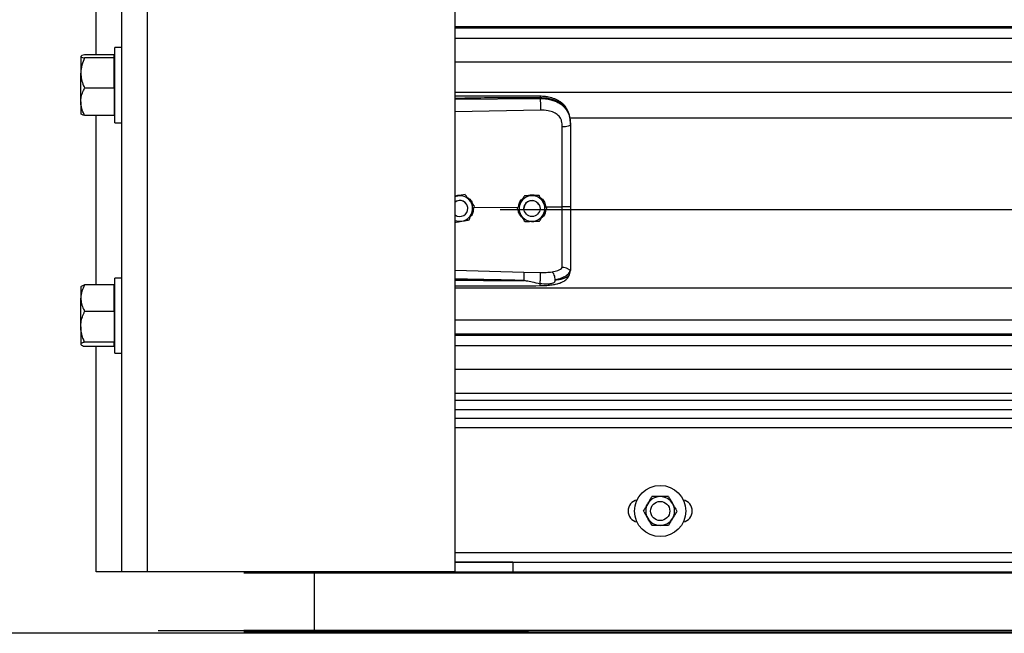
# Model space of a CAD drawing. Header units: inches. Extents: x 170 to 284, y 215 to 248.
# Tile 335 of 656: x 202.21 to 202.867, y 220.092 to 220.502. Entities that reach past the tile are written whole.
import ezdxf

# ---------------------------------------------------------------- set-up
doc = ezdxf.new("R2010")
doc.units = ezdxf.units.IN
doc.header["$LTSCALE"] = 0.25
doc.header["$MEASUREMENT"] = 0
doc.layers.add('LH FRONT OF HOOD', color=7, linetype='Continuous')
doc.layers.add('RH FRONT OF HOOD', color=7, linetype='Continuous')

msp = doc.modelspace()

# ---------------------------------------------------------------- linework, layer by layer
at = {"layer": 'LH FRONT OF HOOD'}
msp.add_line((208.44568, 220.09171), (200.70953, 220.09171), dxfattribs=at)
at = {"layer": 'RH FRONT OF HOOD'}
for p, q in [((202.27776, 220.1328), (202.27776, 224.45638)), ((202.29488, 220.1328), (202.29488, 224.34448)), ((202.50032, 220.1328), (202.50032, 224.33325)), ((202.26064, 220.4783), (202.26064, 220.59164)), ((206.53264, 220.4971), (202.50032, 220.4971)), ((202.50032, 220.49646), (206.53264, 220.49646)), ((202.50032, 220.48944), (206.53264, 220.48944)), ((202.2504, 220.47727), (202.2504, 220.46614)), ((202.27262, 220.4783), (202.25297, 220.4783)), ((202.27262, 220.47727), (202.27262, 220.4783)), ((202.27317, 220.47736), (202.27262, 220.47736)), ((202.27262, 220.47624), (202.27262, 220.47727)), ((202.27776, 220.48325), (202.27317, 220.48325)), ((202.27317, 220.45464), (202.27317, 220.48325)), ((202.27262, 220.47624), (202.25297, 220.47624)), ((202.27262, 220.46614), (202.27262, 220.47624)), ((202.50032, 220.47376), (206.53264, 220.47376)), ((202.2504, 220.44696), (202.2504, 220.46614)), ((202.27262, 220.45603), (202.27262, 220.46614)), ((202.27262, 220.45603), (202.25297, 220.45603)), ((202.27262, 220.45603), (202.27262, 220.44696)), ((202.27317, 220.43294), (202.27317, 220.45464)), ((202.50032, 220.45337), (206.53264, 220.45337)), ((202.2504, 220.44696), (202.2504, 220.43885)), ((202.27262, 220.44696), (202.27262, 220.43789)), ((202.50032, 220.44862), (202.55717, 220.44916)), ((202.55717, 220.44916), (202.55717, 220.44957)), ((202.27262, 220.43789), (202.25297, 220.43789)), ((202.26064, 220.32455), (202.26064, 220.43789)), ((202.27262, 220.43883), (202.27317, 220.43883)), ((202.55727, 220.44137), (202.50032, 220.44016)), ((202.27317, 220.43294), (202.27776, 220.43294)), ((202.57687, 220.43629), (206.45609, 220.43629)), ((202.57737, 220.43223), (202.57737, 220.43175)), ((202.50698, 220.38489), (202.50605, 220.38474)), ((202.50698, 220.38489), (202.50698, 220.38489)), ((202.5021, 220.38409), (202.50032, 220.3838)), ((202.54662, 220.38413), (202.54662, 220.38413)), ((202.5565, 220.38428), (202.5565, 220.38428)), ((202.50882, 220.37564), (202.50882, 220.37564)), ((202.51286, 220.37625), (202.54256, 220.37654)), ((202.51323, 220.37723), (202.51323, 220.37723)), ((202.53049, 220.3749), (206.50248, 220.3749)), ((202.5418, 220.3755), (202.5418, 220.3755)), ((202.54634, 220.37564), (202.54634, 220.37564)), ((202.55704, 220.37564), (202.55704, 220.37564)), ((202.561, 220.37671), (202.57191, 220.37682)), ((202.56157, 220.37579), (202.56157, 220.37579)), ((202.50032, 220.36017), (202.50032, 220.37082)), ((202.50032, 220.33449), (202.54626, 220.33316)), ((202.54626, 220.33316), (202.55725, 220.33289)), ((202.57703, 220.33218), (202.57737, 220.33416)), ((202.57737, 220.33469), (202.57737, 220.33416)), ((202.27776, 220.32916), (202.27317, 220.32916)), ((202.27317, 220.30056), (202.27317, 220.32916)), ((202.25059, 220.32349), (202.2504, 220.32327)), ((202.2504, 220.32327), (202.2504, 220.31573)), ((202.27262, 220.32455), (202.25297, 220.32455)), ((202.27262, 220.31573), (202.27262, 220.32455)), ((202.27317, 220.32327), (202.27262, 220.32327)), ((202.50032, 220.32252), (206.53264, 220.32252)), ((202.2504, 220.29663), (202.2504, 220.31573)), ((202.27262, 220.3069), (202.27262, 220.31573)), ((202.27262, 220.3069), (202.25297, 220.3069)), ((202.27262, 220.3069), (202.27262, 220.29663)), ((202.27317, 220.27886), (202.27317, 220.30056)), ((202.50032, 220.30114), (206.53264, 220.30114)), ((202.2504, 220.29663), (202.2504, 220.28491)), ((202.27262, 220.29663), (202.27262, 220.28636)), ((202.27262, 220.28636), (202.25297, 220.28636)), ((202.27262, 220.28491), (202.27262, 220.28636)), ((206.53264, 220.29165), (202.50032, 220.29165)), ((202.50032, 220.29101), (206.53264, 220.29101)), ((202.2504, 220.28491), (202.2504, 220.28475)), ((202.2504, 220.28475), (202.25059, 220.28453)), ((202.27262, 220.28347), (202.25297, 220.28347)), ((202.26064, 220.1328), (202.26064, 220.28347)), ((202.27262, 220.28347), (202.27262, 220.28491)), ((202.27262, 220.28475), (202.27317, 220.28475)), ((202.50032, 220.28399), (206.53264, 220.28399)), ((202.27317, 220.27886), (202.27776, 220.27886)), ((202.50032, 220.26831), (206.53264, 220.26831)), ((206.53264, 220.25192), (202.50032, 220.25192)), ((206.53264, 220.24733), (202.50032, 220.24733)), ((206.53264, 220.24114), (202.50032, 220.24114)), ((202.50032, 220.23553), (206.53264, 220.23553)), ((206.53264, 220.22911), (202.50032, 220.22911)), ((202.50032, 220.14564), (206.53264, 220.14564)), ((202.53885, 220.13924), (202.50032, 220.13924)), ((202.50032, 220.13922), (206.53264, 220.13922)), ((202.53885, 220.13922), (202.53885, 220.13924)), ((202.53885, 220.13922), (202.53885, 220.1328)), ((202.27776, 220.1328), (202.26064, 220.1328)), ((202.29488, 220.1328), (202.27776, 220.1328)), ((202.50032, 220.1328), (202.29488, 220.1328)), ((206.67368, 220.13199), (202.35929, 220.13199)), ((202.40616, 220.1328), (202.40616, 220.13199)), ((202.40616, 220.13199), (202.40616, 220.09358)), ((202.49197, 220.1328), (206.541, 220.1328)), ((202.50032, 220.1328), (202.53885, 220.1328)), ((202.30212, 220.09358), (202.42148, 220.09358)), ((206.67368, 220.09358), (202.35929, 220.09358)), ((206.67368, 220.09243), (202.35929, 220.09243)), ((206.67368, 220.09171), (202.35929, 220.09171)), ((202.40616, 220.09358), (202.40616, 220.09243)), ((202.40616, 220.09243), (202.40616, 220.09171)), ((202.42148, 220.09358), (202.42148, 220.09358)), ((202.42148, 220.09358), (202.43, 220.09358)), ((202.43, 220.09358), (202.54936, 220.09358)), ((206.62899, 220.09358), (202.50249, 220.09358))]:
    msp.add_line(p, q, dxfattribs=at)
at = {"layer": 'RH FRONT OF HOOD', "flags": 128}
for points in [[(202.57737, 220.43175), (202.57726, 220.43145), (202.57695, 220.43117), (202.57645, 220.4309), (202.57578, 220.43067), (202.57495, 220.43048), (202.57401, 220.43033), (202.57298, 220.43024), (202.57191, 220.4302)], [(202.50032, 220.3836), (202.50101, 220.38384), (202.5021, 220.38409)], [(202.55628, 220.37839), (202.55688, 220.37691), (202.55704, 220.37564)]]:
    msp.add_lwpolyline(points, dxfattribs=at)
at = {"layer": 'RH FRONT OF HOOD'}
for centre, radius in [((202.55169, 220.37564), 0.00535), ((202.63729, 220.17346), 0.01712), ((202.63729, 220.17346), 0.00642)]:
    msp.add_circle(centre, radius, dxfattribs=at)
for centre, radius, start, end in [((202.50347, 220.37564), 0.00535, 39.24773, 126.0719), ((202.50347, 220.37564), 0.00535, 300.00974, 126.0719), ((202.50347, 220.37564), 0.00856, 39.24773, 99.24773), ((202.50347, 220.37564), 0.00535, 0, 39.24773), ((202.50347, 220.37564), 0.00856, 339.24773, 39.24773), ((202.55169, 220.37564), 0.00856, 150.85968, 210.85968), ((202.55169, 220.37564), 0.00856, 90.85968, 150.85968), ((202.55169, 220.37564), 0.00535, 30.85968, 180), ((202.55169, 220.37564), 0.00856, 30.85968, 90.85968), ((202.55169, 220.37564), 0.00856, 330.85968, 30.85968), ((202.50347, 220.37564), 0.00856, 279.24773, 339.24773), ((202.50347, 220.37564), 0.00535, 233.9281, 300.00974), ((202.50347, 220.37564), 0.00856, 248.40768, 279.24773), ((202.55169, 220.37564), 0.00856, 210.85968, 270.85968), ((202.55169, 220.37564), 0.00856, 270.85968, 330.85968), ((202.63729, 220.17346), 0.00962, 90, 150), ((202.63729, 220.17346), 0.00962, 30, 90), ((202.62338, 220.17346), 0.00749, 102.05152, 257.94848), ((202.63729, 220.17346), 0.00962, 150, 210), ((202.63729, 220.17346), 0.00962, 330, 30), ((202.6512, 220.17346), 0.00749, 282.05152, 77.94848), ((202.63729, 220.17346), 0.00962, 210, 270), ((202.63729, 220.17346), 0.00962, 270, 330)]:
    msp.add_arc(centre, radius, start, end, dxfattribs=at)
for points, knots in [([(202.25297, 220.4783), (202.25229, 220.47814), (202.25092, 220.47782), (202.2504, 220.47746), (202.2504, 220.47728), (202.2504, 220.47727)], [0, 0, 0, 0, 0.484341, 0.986328, 1, 1, 1, 1]), ([(202.2504, 220.47727), (202.25049, 220.47713), (202.25069, 220.47683), (202.25185, 220.47649), (202.25271, 220.4763), (202.25297, 220.47624)], [0, 0, 0, 0, 0.406291, 0.827266, 1, 1, 1, 1]), ([(202.25297, 220.47624), (202.25229, 220.47467), (202.25092, 220.47147), (202.2504, 220.46798), (202.2504, 220.46618), (202.2504, 220.46614)], [0, 0, 0, 0, 0.484341, 0.986328, 1, 1, 1, 1]), ([(202.2504, 220.46614), (202.25049, 220.46472), (202.25069, 220.46184), (202.25185, 220.45849), (202.25271, 220.45659), (202.25297, 220.45603)], [0, 0, 0, 0, 0.406291, 0.827266, 1, 1, 1, 1]), ([(202.2504, 220.44696), (202.2504, 220.44717), (202.25042, 220.44853), (202.25084, 220.45106), (202.25187, 220.45387), (202.25269, 220.4555), (202.25297, 220.45603)], [0, 0, 0, 0, 0.066532, 0.435283, 0.814551, 1, 1, 1, 1]), ([(202.55715, 220.45066), (202.54794, 220.45073), (202.52985, 220.45086), (202.5109, 220.45081), (202.50118, 220.45075), (202.50032, 220.45075)], [0, 0, 0, 0, 0.486583, 0.954841, 1, 1, 1, 1]), ([(202.57728, 220.43428), (202.57716, 220.43535), (202.57695, 220.43729), (202.5762, 220.4398), (202.57534, 220.44171), (202.57427, 220.44347), (202.57295, 220.44506), (202.57148, 220.44635), (202.57011, 220.44731), (202.56867, 220.44814), (202.56629, 220.44921), (202.56335, 220.45002), (202.56004, 220.45055), (202.55815, 220.45062), (202.55715, 220.45066)], [0, 0, 0, 0, 0.108447, 0.196305, 0.269183, 0.327997, 0.41496, 0.491641, 0.538976, 0.594191, 0.669415, 0.814855, 0.902261, 1, 1, 1, 1]), ([(202.55715, 220.45065), (202.55715, 220.45065), (202.55716, 220.45066), (202.55716, 220.45055), (202.55717, 220.45026), (202.55717, 220.44984), (202.55717, 220.44957)], [0, 0, 0, 0, 0.097876, 0.335386, 0.567961, 1, 1, 1, 1]), ([(202.25297, 220.43789), (202.25258, 220.43865), (202.25168, 220.44047), (202.25064, 220.4435), (202.25048, 220.4458), (202.2504, 220.44696)], [0, 0, 0, 0, 0.26546, 0.628076, 1, 1, 1, 1]), ([(202.55717, 220.44957), (202.55087, 220.44961), (202.53763, 220.44969), (202.51868, 220.44951), (202.50604, 220.44929), (202.50032, 220.44919)], [0, 0, 0, 0, 0.33267, 0.698436, 1, 1, 1, 1]), ([(202.57737, 220.43223), (202.5773, 220.43359), (202.57719, 220.43615), (202.57622, 220.43964), (202.57493, 220.44206), (202.57356, 220.44376), (202.57248, 220.4448), (202.57142, 220.44563), (202.57043, 220.44629), (202.5692, 220.44698), (202.5676, 220.44771), (202.56494, 220.44862), (202.5614, 220.44938), (202.5585, 220.44951), (202.55717, 220.44957)], [0, 0, 0, 0, 0.130716, 0.246761, 0.357793, 0.417097, 0.479148, 0.517715, 0.55909, 0.603295, 0.663348, 0.735369, 0.879208, 1, 1, 1, 1]), ([(202.55717, 220.44916), (202.55719, 220.44858), (202.55724, 220.44739), (202.55728, 220.44516), (202.55729, 220.44298), (202.55728, 220.44189), (202.55727, 220.44137)], [0, 0, 0, 0, 0.240694, 0.5, 0.759306, 1, 1, 1, 1]), ([(202.55717, 220.44916), (202.55837, 220.44913), (202.5608, 220.44906), (202.56413, 220.44844), (202.56711, 220.4475), (202.56964, 220.44629), (202.57189, 220.44474), (202.57375, 220.44291), (202.57524, 220.44077), (202.57641, 220.43822), (202.57721, 220.43514), (202.57731, 220.43289), (202.57737, 220.43175)], [0, 0, 0, 0, 0.109401, 0.222347, 0.315179, 0.410223, 0.501275, 0.594601, 0.683449, 0.774533, 0.885821, 1, 1, 1, 1]), ([(202.25297, 220.43789), (202.25229, 220.43805), (202.25092, 220.43837), (202.2504, 220.43873), (202.2504, 220.43891), (202.2504, 220.43892)], [0, 0, 0, 0, 0.4843414, 0.9863277, 1, 1, 1, 1]), ([(202.57148, 220.43413), (202.57148, 220.43413), (202.57138, 220.43449), (202.57089, 220.4359), (202.56935, 220.4381), (202.56628, 220.44), (202.56217, 220.44121), (202.55901, 220.44131), (202.55727, 220.44137)], [0, 0, 0, 0, 0.000004, 0.065095, 0.26167, 0.475311, 0.709366, 1, 1, 1, 1]), ([(202.57191, 220.4302), (202.57184, 220.43152), (202.57177, 220.43285), (202.57148, 220.43413), (202.57148, 220.43413)], [0, 0, 0, 0, 0.99998, 1, 1, 1, 1]), ([(202.57737, 220.43175), (202.57737, 220.42812), (202.57737, 220.42085), (202.57737, 220.40976), (202.57737, 220.39858), (202.57737, 220.38761), (202.57737, 220.38037), (202.57737, 220.37689)], [0, 0, 0, 0, 0.202757, 0.406104, 0.60886, 0.812207, 1, 1, 1, 1]), ([(202.57191, 220.37682), (202.57191, 220.37682), (202.57191, 220.3802), (202.57191, 220.38725), (202.57191, 220.39792), (202.57191, 220.4088), (202.57191, 220.41959), (202.57191, 220.42666), (202.57191, 220.4302)], [0, 0, 0, 0, 0.000001, 0.187792, 0.390844, 0.593896, 0.796948, 1, 1, 1, 1]), ([(202.50698, 220.38489), (202.5063, 220.38478), (202.50493, 220.38456), (202.50327, 220.38428), (202.50232, 220.38413), (202.5021, 220.38409)], [0, 0, 0, 0, 0.42997, 0.87006, 1, 1, 1, 1]), ([(202.5101, 220.38106), (202.50998, 220.38121), (202.50901, 220.3824), (202.50795, 220.3837), (202.50707, 220.38477), (202.50698, 220.38489)], [0, 0, 0, 0, 0.1156469, 0.9045343, 1, 1, 1, 1]), ([(202.5101, 220.38106), (202.50998, 220.38121), (202.50901, 220.3824), (202.50795, 220.3837), (202.50707, 220.38477), (202.50698, 220.38489)], [0, 0, 0, 0, 0.115647, 0.904534, 1, 1, 1, 1]), ([(202.54876, 220.38416), (202.54933, 220.38438), (202.55051, 220.38482), (202.55256, 220.38488), (202.55389, 220.38447), (202.55461, 220.38425)], [0, 0, 0, 0, 0.30274, 0.628644, 1, 1, 1, 1]), ([(202.50032, 220.38392), (202.50116, 220.3842), (202.50257, 220.38468), (202.50404, 220.38456), (202.50464, 220.38451)], [0, 0, 0, 0, 0.594398, 1, 1, 1, 1]), ([(202.50825, 220.38319), (202.5089, 220.38277), (202.51039, 220.38178), (202.51169, 220.38005), (202.51197, 220.37881), (202.51202, 220.37857)], [0, 0, 0, 0, 0.381422, 0.875754, 1, 1, 1, 1]), ([(202.51323, 220.37723), (202.51297, 220.37756), (202.51197, 220.37878), (202.51089, 220.38009), (202.5101, 220.38106)], [0, 0, 0, 0, 0.264307, 1, 1, 1, 1]), ([(202.51323, 220.37723), (202.51297, 220.37756), (202.51197, 220.37878), (202.51089, 220.3801), (202.5101, 220.38106)], [0, 0, 0, 0, 0.264307, 1, 1, 1, 1]), ([(202.54421, 220.37982), (202.54359, 220.3787), (202.54276, 220.37722), (202.54199, 220.37584), (202.5418, 220.3755)], [0, 0, 0, 0, 0.749773, 1, 1, 1, 1]), ([(202.54421, 220.37981), (202.54359, 220.3787), (202.54276, 220.37722), (202.54199, 220.37584), (202.5418, 220.3755)], [0, 0, 0, 0, 0.7497734, 1, 1, 1, 1]), ([(202.54272, 220.37714), (202.54288, 220.3779), (202.54326, 220.37965), (202.54439, 220.38149), (202.54543, 220.38222), (202.54563, 220.38236)], [0, 0, 0, 0, 0.377677, 0.881161, 1, 1, 1, 1]), ([(202.54662, 220.38413), (202.54628, 220.38353), (202.54561, 220.38232), (202.54479, 220.38085), (202.54432, 220.38001), (202.54421, 220.37981)], [0, 0, 0, 0, 0.42997, 0.87006, 1, 1, 1, 1]), ([(202.54662, 220.38413), (202.54628, 220.38353), (202.54561, 220.38232), (202.54479, 220.38085), (202.54432, 220.38001), (202.54421, 220.37982)], [0, 0, 0, 0, 0.4299704, 0.8700602, 1, 1, 1, 1]), ([(202.55156, 220.38421), (202.55029, 220.38419), (202.54859, 220.38416), (202.54701, 220.38414), (202.54662, 220.38413)], [0, 0, 0, 0, 0.749773, 1, 1, 1, 1]), ([(202.55156, 220.3842), (202.55029, 220.38418), (202.54859, 220.38416), (202.54701, 220.38414), (202.54662, 220.38413)], [0, 0, 0, 0, 0.749773, 1, 1, 1, 1]), ([(202.5565, 220.38428), (202.55581, 220.38427), (202.55443, 220.38425), (202.55274, 220.38422), (202.55178, 220.38421), (202.55156, 220.3842)], [0, 0, 0, 0, 0.42997, 0.87006, 1, 1, 1, 1]), ([(202.5565, 220.38428), (202.55581, 220.38427), (202.55443, 220.38425), (202.55274, 220.38422), (202.55178, 220.38421), (202.55156, 220.38421)], [0, 0, 0, 0, 0.42997, 0.87006, 1, 1, 1, 1]), ([(202.55903, 220.38004), (202.55893, 220.3802), (202.55815, 220.38152), (202.55729, 220.38296), (202.55658, 220.38415), (202.5565, 220.38428)], [0, 0, 0, 0, 0.115647, 0.904534, 1, 1, 1, 1]), ([(202.55903, 220.38004), (202.55893, 220.38021), (202.55815, 220.38152), (202.55729, 220.38296), (202.55658, 220.38415), (202.5565, 220.38428)], [0, 0, 0, 0, 0.115647, 0.904534, 1, 1, 1, 1]), ([(202.55737, 220.38282), (202.55762, 220.38267), (202.55875, 220.38198), (202.56023, 220.37989), (202.56073, 220.37779), (202.561, 220.37671)], [0, 0, 0, 0, 0.117443, 0.542782, 1, 1, 1, 1]), ([(202.56157, 220.37579), (202.56136, 220.37615), (202.56054, 220.37751), (202.55967, 220.37896), (202.55903, 220.38004)], [0, 0, 0, 0, 0.264307, 1, 1, 1, 1]), ([(202.56157, 220.37579), (202.56136, 220.37615), (202.56054, 220.37751), (202.55967, 220.37897), (202.55903, 220.38004)], [0, 0, 0, 0, 0.264307, 1, 1, 1, 1]), ([(202.50973, 220.36799), (202.50997, 220.36863), (202.51046, 220.36992), (202.51106, 220.3715), (202.5114, 220.37241), (202.51148, 220.37261)], [0, 0, 0, 0, 0.4299704, 0.8700602, 1, 1, 1, 1]), ([(202.51256, 220.37548), (202.51249, 220.37465), (202.51233, 220.37289), (202.51148, 220.37108), (202.51069, 220.37038), (202.5106, 220.3703)], [0, 0, 0, 0, 0.439592, 0.936516, 1, 1, 1, 1]), ([(202.51148, 220.37261), (202.51193, 220.3738), (202.51253, 220.37539), (202.51309, 220.37686), (202.51323, 220.37723)], [0, 0, 0, 0, 0.749773, 1, 1, 1, 1]), ([(202.54434, 220.37125), (202.54424, 220.37142), (202.54345, 220.37273), (202.54259, 220.37417), (202.54188, 220.37537), (202.5418, 220.3755)], [0, 0, 0, 0, 0.115647, 0.904534, 1, 1, 1, 1]), ([(202.54562, 220.36911), (202.54497, 220.36977), (202.54362, 220.37114), (202.54272, 220.37301), (202.54267, 220.37403), (202.54267, 220.37404)], [0, 0, 0, 0, 0.479701, 0.993135, 1, 1, 1, 1]), ([(202.56089, 220.37457), (202.56078, 220.37386), (202.56051, 220.37219), (202.55936, 220.37027), (202.55823, 220.36941), (202.55786, 220.36914)], [0, 0, 0, 0, 0.335649, 0.786425, 1, 1, 1, 1]), ([(202.55916, 220.37148), (202.55978, 220.37259), (202.56061, 220.37407), (202.56138, 220.37545), (202.56157, 220.37579)], [0, 0, 0, 0, 0.749773, 1, 1, 1, 1]), ([(202.57737, 220.37689), (202.57729, 220.37687), (202.57712, 220.37685), (202.57587, 220.37682), (202.57407, 220.37681), (202.57263, 220.37681), (202.57191, 220.37682)], [0, 0, 0, 0, 0.250001, 0.500001, 0.750001, 1, 1, 1, 1]), ([(202.57191, 220.33613), (202.57191, 220.33639), (202.57191, 220.33796), (202.57191, 220.34139), (202.57191, 220.347), (202.57191, 220.35344), (202.57191, 220.36066), (202.57191, 220.36854), (202.57191, 220.37406), (202.57191, 220.37682), (202.57191, 220.37682)], [0, 0, 0, 0, 0.031558, 0.189146, 0.346734, 0.504328, 0.661923, 0.83096, 0.999998, 1, 1, 1, 1]), ([(202.57737, 220.37689), (202.57737, 220.37385), (202.57737, 220.36767), (202.57737, 220.35889), (202.57737, 220.35072), (202.57737, 220.34414), (202.57737, 220.33875), (202.57737, 220.33605), (202.57737, 220.33469)], [0, 0, 0, 0, 0.187091, 0.380392, 0.555876, 0.736448, 0.867195, 1, 1, 1, 1]), ([(202.50032, 220.36646), (202.50088, 220.36655), (202.50214, 220.36675), (202.50368, 220.367), (202.50463, 220.36716), (202.50485, 220.3672)], [0, 0, 0, 0, 0.38442, 0.859677, 1, 1, 1, 1]), ([(202.50485, 220.3672), (202.50611, 220.3674), (202.50778, 220.36767), (202.50934, 220.36793), (202.50973, 220.36799)], [0, 0, 0, 0, 0.749773, 1, 1, 1, 1]), ([(202.54687, 220.36701), (202.54666, 220.36737), (202.54585, 220.36873), (202.54498, 220.37018), (202.54434, 220.37125)], [0, 0, 0, 0, 0.264307, 1, 1, 1, 1]), ([(202.54687, 220.36701), (202.54756, 220.36702), (202.54894, 220.36704), (202.55063, 220.36707), (202.55159, 220.36708), (202.55181, 220.36709)], [0, 0, 0, 0, 0.42997, 0.87006, 1, 1, 1, 1]), ([(202.55396, 220.36712), (202.55386, 220.36708), (202.55309, 220.36678), (202.55179, 220.36672), (202.55069, 220.36697), (202.55029, 220.36706)], [0, 0, 0, 0, 0.081672, 0.673462, 1, 1, 1, 1]), ([(202.55181, 220.36709), (202.55309, 220.3671), (202.55478, 220.36713), (202.55636, 220.36715), (202.55676, 220.36716)], [0, 0, 0, 0, 0.749773, 1, 1, 1, 1]), ([(202.55676, 220.36716), (202.55709, 220.36776), (202.55776, 220.36897), (202.55858, 220.37044), (202.55906, 220.37128), (202.55916, 220.37148)], [0, 0, 0, 0, 0.42997, 0.87006, 1, 1, 1, 1]), ([(202.54626, 220.33316), (202.54627, 220.33292), (202.54628, 220.33255), (202.54627, 220.33169), (202.54627, 220.33091), (202.54625, 220.33005), (202.54623, 220.32889), (202.5462, 220.32805), (202.54618, 220.3275)], [0, 0, 0, 0, 0.239451, 0.368346, 0.499976, 0.631611, 0.760516, 1, 1, 1, 1]), ([(202.55711, 220.32407), (202.5586, 220.32411), (202.56138, 220.32417), (202.56512, 220.3246), (202.56799, 220.32516), (202.57009, 220.32576), (202.57168, 220.32637), (202.57305, 220.32707), (202.57433, 220.32795), (202.57545, 220.32903), (202.57647, 220.33044), (202.57682, 220.33155), (202.57701, 220.33213)], [0, 0, 0, 0, 0.169691, 0.317141, 0.442436, 0.538436, 0.608329, 0.684096, 0.742678, 0.815168, 0.901564, 1, 1, 1, 1]), ([(202.55716, 220.32532), (202.55718, 220.32556), (202.55721, 220.32607), (202.55725, 220.32708), (202.55729, 220.32827), (202.55731, 220.32954), (202.55732, 220.33074), (202.55731, 220.33174), (202.55728, 220.33248), (202.55726, 220.33276), (202.55725, 220.33289)], [0, 0, 0, 0, 0.109851, 0.231726, 0.363178, 0.5, 0.636822, 0.768274, 0.890149, 1, 1, 1, 1]), ([(202.55725, 220.33289), (202.5586, 220.33289), (202.5613, 220.33287), (202.56381, 220.33316), (202.56506, 220.3333)], [0, 0, 0, 0, 0.500392, 1, 1, 1, 1]), ([(202.56507, 220.3333), (202.56645, 220.33359), (202.56853, 220.33403), (202.57071, 220.33507), (202.57151, 220.33577), (202.57191, 220.33613)], [0, 0, 0, 0, 0.490199, 0.743885, 1, 1, 1, 1]), ([(202.56716, 220.3279), (202.56714, 220.32843), (202.56709, 220.32953), (202.56661, 220.33119), (202.56591, 220.33258), (202.56534, 220.33307), (202.56507, 220.3333)], [0, 0, 0, 0, 0.240562, 0.499746, 0.759069, 1, 1, 1, 1]), ([(202.57717, 220.33444), (202.5769, 220.33372), (202.57633, 220.33224), (202.57428, 220.3304), (202.57129, 220.32885), (202.56856, 220.32822), (202.56716, 220.3279)], [0, 0, 0, 0, 0.2305258, 0.4734878, 0.729738, 1, 1, 1, 1]), ([(202.56717, 220.3279), (202.56771, 220.32796), (202.56902, 220.3281), (202.57042, 220.32832), (202.57137, 220.32852), (202.5726, 220.3288), (202.57429, 220.32936), (202.57611, 220.33049), (202.57672, 220.3316), (202.57703, 220.33218)], [0, 0, 0, 0, 0.1091879, 0.2608187, 0.3077984, 0.3355236, 0.5627887, 0.774954, 1, 1, 1, 1]), ([(202.57717, 220.33444), (202.57712, 220.33443), (202.57702, 220.33442), (202.57673, 220.3346), (202.57626, 220.33493), (202.57539, 220.33551), (202.57391, 220.33613), (202.57257, 220.33613), (202.57191, 220.33613)], [0, 0, 0, 0, 0.113677, 0.23335, 0.362069, 0.501916, 0.755745, 1, 1, 1, 1]), ([(202.57737, 220.33469), (202.57737, 220.33469), (202.57737, 220.33468), (202.57736, 220.33458), (202.57726, 220.3345), (202.57717, 220.33443)], [0, 0, 0, 0, 0.011935, 0.118982, 1, 1, 1, 1]), ([(202.54618, 220.3275), (202.54228, 220.3276), (202.53401, 220.32781), (202.5209, 220.32809), (202.50995, 220.3283), (202.50294, 220.32843), (202.50076, 220.32847), (202.50032, 220.32848)], [0, 0, 0, 0, 0.25516, 0.541071, 0.857735, 0.971288, 1, 1, 1, 1]), ([(202.50032, 220.32783), (202.50292, 220.3278), (202.50799, 220.32774), (202.51555, 220.32766), (202.5232, 220.32759), (202.53096, 220.32754), (202.53868, 220.3275), (202.54372, 220.3275), (202.54618, 220.3275)], [0, 0, 0, 0, 0.169941, 0.331425, 0.494842, 0.670531, 0.838916, 1, 1, 1, 1]), ([(202.55716, 220.32532), (202.55538, 220.32567), (202.55232, 220.32626), (202.54889, 220.32698), (202.54715, 220.32734), (202.54665, 220.32744), (202.5465, 220.32747), (202.54645, 220.32748)], [0, 0, 0, 0, 0.50228, 0.861696, 0.958427, 0.986103, 1, 1, 1, 1]), ([(202.56717, 220.3279), (202.56709, 220.32753), (202.56699, 220.32701), (202.56661, 220.32641), (202.56619, 220.32598), (202.56539, 220.32554), (202.56391, 220.32518), (202.56115, 220.32494), (202.55876, 220.32517), (202.55716, 220.32532)], [0, 0, 0, 0, 0.100127, 0.139586, 0.189714, 0.258234, 0.369736, 0.580348, 1, 1, 1, 1]), ([(202.25297, 220.32455), (202.25229, 220.32318), (202.25092, 220.32039), (202.2504, 220.31734), (202.2504, 220.31577), (202.2504, 220.31573)], [0, 0, 0, 0, 0.484341, 0.986328, 1, 1, 1, 1]), ([(202.25066, 220.32344), (202.25071, 220.32353), (202.25089, 220.32383), (202.25185, 220.3242), (202.25271, 220.32447), (202.25297, 220.32455)], [0, 0, 0, 0, 0.237471, 0.77815, 1, 1, 1, 1]), ([(202.50032, 220.32393), (202.50399, 220.32393), (202.51546, 220.32394), (202.53439, 220.32396), (202.54966, 220.32404), (202.55711, 220.32407)], [0, 0, 0, 0, 0.1936599, 0.6060178, 1, 1, 1, 1]), ([(202.55711, 220.32409), (202.55711, 220.32409), (202.55712, 220.32402), (202.55713, 220.32421), (202.55715, 220.32454), (202.55715, 220.32497), (202.55716, 220.32526), (202.55716, 220.32532)], [0, 0, 0, 0, 0.034367, 0.324567, 0.621015, 0.917463, 1, 1, 1, 1]), ([(202.2504, 220.31573), (202.25049, 220.31449), (202.25069, 220.31198), (202.25185, 220.30905), (202.25271, 220.30739), (202.25297, 220.3069)], [0, 0, 0, 0, 0.406291, 0.827266, 1, 1, 1, 1]), ([(202.2504, 220.29663), (202.2504, 220.29687), (202.25042, 220.29841), (202.25084, 220.30128), (202.25187, 220.30445), (202.25269, 220.3063), (202.25297, 220.3069)], [0, 0, 0, 0, 0.066532, 0.435283, 0.814551, 1, 1, 1, 1]), ([(202.25297, 220.28636), (202.25258, 220.28723), (202.25168, 220.28929), (202.25064, 220.29272), (202.25048, 220.29532), (202.2504, 220.29663)], [0, 0, 0, 0, 0.26546, 0.628076, 1, 1, 1, 1]), ([(202.25297, 220.28636), (202.25229, 220.28613), (202.25092, 220.28568), (202.2504, 220.28518), (202.2504, 220.28492), (202.2504, 220.28491)], [0, 0, 0, 0, 0.484341, 0.986328, 1, 1, 1, 1]), ([(202.2504, 220.28491), (202.25049, 220.28471), (202.25069, 220.2843), (202.25185, 220.28382), (202.25271, 220.28354), (202.25297, 220.28347)], [0, 0, 0, 0, 0.406291, 0.827266, 1, 1, 1, 1]), ([(202.62896, 220.17828), (202.62934, 220.17895), (202.63013, 220.18032), (202.63106, 220.18191), (202.63158, 220.18282), (202.63173, 220.18309)], [0, 0, 0, 0, 0.405721, 0.826099, 1, 1, 1, 1]), ([(202.63729, 220.18309), (202.63716, 220.18309), (202.63561, 220.18309), (202.63371, 220.18309), (202.63206, 220.18309), (202.63173, 220.18309)], [0, 0, 0, 0, 0.066045, 0.812902, 1, 1, 1, 1]), ([(202.64284, 220.18309), (202.64237, 220.18309), (202.64061, 220.18309), (202.63869, 220.18309), (202.63729, 220.18309)], [0, 0, 0, 0, 0.266157, 1, 1, 1, 1]), ([(202.64284, 220.18309), (202.64328, 220.18234), (202.64415, 220.18082), (202.64511, 220.17915), (202.64561, 220.1783), (202.64562, 220.17828)], [0, 0, 0, 0, 0.483998, 0.985621, 1, 1, 1, 1]), ([(202.62618, 220.17346), (202.62661, 220.17421), (202.62749, 220.17573), (202.62845, 220.1774), (202.62894, 220.17825), (202.62896, 220.17828)], [0, 0, 0, 0, 0.483998, 0.985621, 1, 1, 1, 1]), ([(202.64562, 220.17828), (202.64601, 220.1776), (202.6468, 220.17623), (202.64772, 220.17464), (202.64825, 220.17373), (202.6484, 220.17346)], [0, 0, 0, 0, 0.405721, 0.826099, 1, 1, 1, 1]), ([(202.62896, 220.16865), (202.62857, 220.16933), (202.62778, 220.1707), (202.62686, 220.17229), (202.62633, 220.1732), (202.62618, 220.17346)], [0, 0, 0, 0, 0.405721, 0.826099, 1, 1, 1, 1]), ([(202.63173, 220.16384), (202.6313, 220.16459), (202.63042, 220.16611), (202.62946, 220.16778), (202.62897, 220.16863), (202.62896, 220.16865)], [0, 0, 0, 0, 0.483998, 0.985621, 1, 1, 1, 1]), ([(202.64562, 220.16865), (202.64523, 220.16798), (202.64444, 220.16661), (202.64352, 220.16502), (202.643, 220.16411), (202.64284, 220.16384)], [0, 0, 0, 0, 0.405721, 0.826099, 1, 1, 1, 1]), ([(202.6484, 220.17346), (202.64797, 220.17272), (202.64709, 220.1712), (202.64613, 220.16953), (202.64564, 220.16868), (202.64562, 220.16865)], [0, 0, 0, 0, 0.483998, 0.985621, 1, 1, 1, 1]), ([(202.63729, 220.16384), (202.63716, 220.16384), (202.63561, 220.16384), (202.63371, 220.16384), (202.63206, 220.16384), (202.63173, 220.16384)], [0, 0, 0, 0, 0.066045, 0.812902, 1, 1, 1, 1]), ([(202.64284, 220.16384), (202.64237, 220.16384), (202.64061, 220.16384), (202.63869, 220.16384), (202.63729, 220.16384)], [0, 0, 0, 0, 0.266157, 1, 1, 1, 1])]:
    msp.add_open_spline(points, degree=3, knots=knots, dxfattribs=at)

doc.saveas('drawing.dxf')
